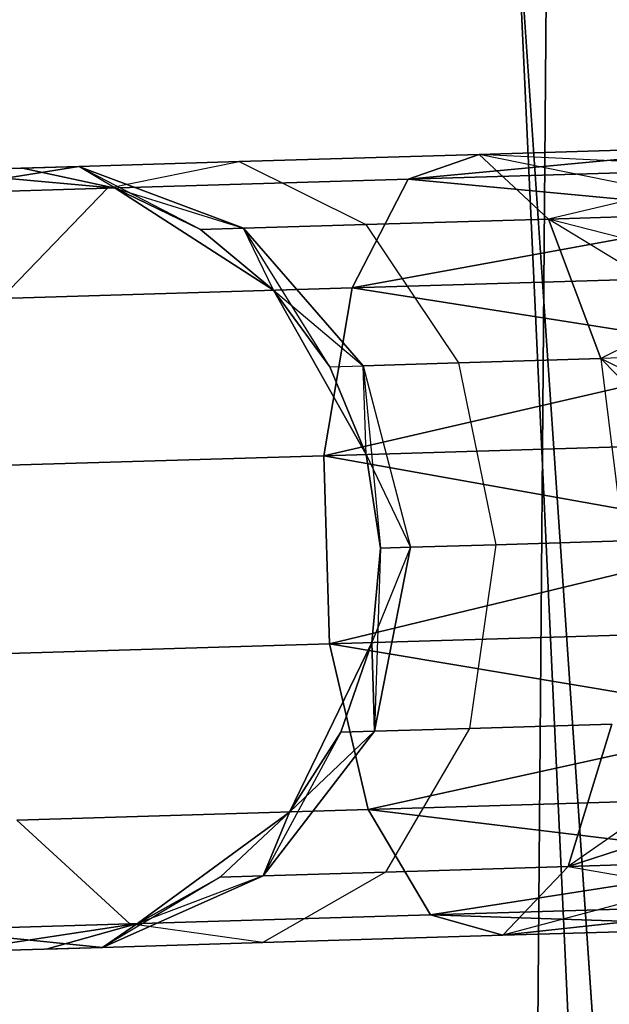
# Model space of a CAD drawing. Extents: x -91 to 91, y -91 to 262.
# Tile 265 of 480: x 60.51 to 62.01, y 0.72 to 3.22. Entities that reach past the tile are written whole.
import ezdxf

# ---------------------------------------------------------------- set-up
doc = ezdxf.new("R2010")
doc.units = 0
doc.header["$LTSCALE"] = 25.4
doc.layers.get('0').update_dxf_attribs({"linetype": 'CONTINUOUS'})

# ---------------------------------------------------------------- blocks, each defined once
blk = doc.blocks.new('ETE0_STL_1')
at = {"color": 0}
for p, q in [((61.9998, 0.152, 159.5), (61.4496, 8.2433, 159.5)), ((61.4496, 8.2433, 169), (61.9998, 0.152, 169)), ((61.4496, 8.2433, 169), (61.9998, 0.152, 169)), ((61.9998, 0.152, 159.5), (61.4496, 8.2433, 159.5)), ((61.6156, 6.8929, 330.5076), (61.9882, -1.2085, 330.5076)), ((61.9882, -1.2085, 321.0076), (61.6156, 6.8929, 321.0076)), ((61.9882, -1.2085, 321.0076), (61.6156, 6.8929, 321.0076)), ((61.6156, 6.8929, 330.5076), (61.9882, -1.2085, 330.5076)), ((61.7824, -4.554, 327.5076), (61.8482, 3.5492, 327.5076)), ((61.8482, 3.5492, 328.5076), (61.7824, -4.554, 328.5076)), ((61.7824, -4.554, 327.5076), (61.8482, 3.5492, 327.5076)), ((61.8482, 3.5492, 328.5076), (61.7824, -4.554, 328.5076)), ((61.496, 2.8125, 319.8322), (62.3949, 2.8974, 319.8871)), ((61.496, 2.8125, 319.8322), (62.3949, 2.8974, 319.8871)), ((62.3949, 2.8974, 170.1281), (61.496, 2.8125, 170.183)), ((62.3949, 2.8974, 170.1281), (61.496, 2.8125, 170.183)), ((61.676, 2.8756, 320.2712), (62.3949, 2.8974, 319.8871)), ((61.676, 2.8756, 320.2712), (62.3949, 2.8974, 320.1281)), ((61.676, 2.8756, 320.2712), (62.3949, 2.8974, 319.8871)), ((61.676, 2.8756, 320.2712), (62.3949, 2.8974, 320.1281)), ((62.3949, 2.8974, 169.8871), (61.676, 2.8756, 169.744)), ((62.3949, 2.8974, 170.1281), (61.676, 2.8756, 169.744)), ((62.3949, 2.8974, 170.1281), (61.676, 2.8756, 169.744)), ((62.3949, 2.8974, 169.8871), (61.676, 2.8756, 169.744)), ((60.6593, 2.8448, 321.2884), (61.0666, 2.8572, 320.6786)), ((60.6593, 2.8448, 321.2884), (61.0666, 2.8572, 320.6786)), ((61.0666, 2.8572, 169.3366), (60.6593, 2.8448, 168.7269)), ((61.0666, 2.8572, 169.3366), (60.6593, 2.8448, 168.7269)), ((60.7325, 2.7893, 320.3427), (61.0666, 2.8572, 320.6786)), ((60.7325, 2.7893, 320.3427), (61.0666, 2.8572, 320.6786)), ((60.7325, 2.7893, 169.6726), (61.0666, 2.8572, 169.3366)), ((60.7325, 2.7893, 169.6726), (61.0666, 2.8572, 169.3366)), ((61.0666, 2.8572, 320.6786), (61.676, 2.8756, 320.2712)), ((61.0666, 2.8572, 320.6786), (61.676, 2.8756, 320.2712)), ((61.676, 2.8756, 169.744), (61.0666, 2.8572, 169.3366)), ((61.676, 2.8756, 169.744), (61.0666, 2.8572, 169.3366)), ((61.0666, 2.8572, 320.6786), (61.388, 2.6971, 320.9951)), ((61.0666, 2.8572, 320.6786), (61.388, 2.6971, 320.9951)), ((61.0666, 2.8572, 169.3366), (61.388, 2.6971, 169.0201)), ((61.0666, 2.8572, 169.3366), (61.388, 2.6971, 169.0201)), ((61.496, 2.8125, 319.8322), (61.676, 2.8756, 320.2712)), ((61.496, 2.8125, 319.8322), (61.676, 2.8756, 320.2712)), ((61.676, 2.8756, 169.744), (61.496, 2.8125, 170.183)), ((61.676, 2.8756, 169.744), (61.496, 2.8125, 170.183)), ((62.4001, 2.7277, 320.5757), (61.676, 2.8756, 320.2712)), ((61.676, 2.8756, 320.2712), (61.8523, 2.7112, 320.6847)), ((62.4001, 2.7277, 320.5757), (61.676, 2.8756, 320.2712)), ((62.3967, 2.8397, 320.3622), (61.676, 2.8756, 320.2712)), ((62.3967, 2.8397, 320.3622), (61.676, 2.8756, 320.2712)), ((61.676, 2.8756, 320.2712), (61.8523, 2.7112, 320.6847)), ((62.3967, 2.8397, 169.653), (61.676, 2.8756, 169.744)), ((62.3967, 2.8397, 169.653), (61.676, 2.8756, 169.744)), ((61.8523, 2.7112, 169.3306), (61.676, 2.8756, 169.744)), ((61.8523, 2.7112, 169.3306), (61.676, 2.8756, 169.744)), ((60.6593, 2.8448, 321.2884), (60.2223, 2.7739, 321.1065)), ((60.6593, 2.8448, 321.2884), (60.2223, 2.7739, 321.1065)), ((60.2223, 2.7739, 168.9087), (60.6593, 2.8448, 168.7269)), ((60.2223, 2.7739, 168.9087), (60.6593, 2.8448, 168.7269)), ((60.2754, 2.8332, 322.0076), (60.6593, 2.8448, 321.2884)), ((60.2754, 2.8332, 322.0076), (60.6593, 2.8448, 321.2884)), ((60.6593, 2.8448, 168.7269), (60.2754, 2.8332, 168.0076)), ((60.6593, 2.8448, 168.7269), (60.2754, 2.8332, 168.0076)), ((60.5163, 2.8405, 322.0076), (60.2754, 2.8332, 327.5076)), ((60.5163, 2.8405, 322.0076), (60.2754, 2.8332, 327.5076)), ((60.2754, 2.8332, 163.5076), (60.5163, 2.8405, 168.0076)), ((60.2754, 2.8332, 163.5076), (60.5163, 2.8405, 168.0076)), ((60.752, 2.7899, 327.5076), (60.2754, 2.8332, 327.5076)), ((60.2754, 2.8332, 163.5076), (60.752, 2.7899, 163.5076)), ((60.752, 2.7899, 327.5076), (60.2754, 2.8332, 327.5076)), ((60.2754, 2.8332, 163.5076), (60.752, 2.7899, 163.5076)), ((60.5163, 2.8405, 322.0076), (60.6593, 2.8448, 321.2884)), ((60.5163, 2.8405, 322.0076), (60.6593, 2.8448, 321.2884)), ((60.6593, 2.8448, 168.7269), (60.5163, 2.8405, 168.0076)), ((60.6593, 2.8448, 168.7269), (60.5163, 2.8405, 168.0076)), ((60.752, 2.7899, 322.0076), (60.5163, 2.8405, 322.0076)), ((60.5163, 2.8405, 322.0076), (60.752, 2.7899, 327.5076)), ((60.5163, 2.8405, 322.0076), (60.752, 2.7899, 327.5076)), ((60.752, 2.7899, 322.0076), (60.5163, 2.8405, 322.0076)), ((60.752, 2.7899, 168.0076), (60.5163, 2.8405, 168.0076)), ((60.5163, 2.8405, 168.0076), (60.752, 2.7899, 163.5076)), ((60.5163, 2.8405, 168.0076), (60.752, 2.7899, 163.5076)), ((60.752, 2.7899, 168.0076), (60.5163, 2.8405, 168.0076)), ((60.752, 2.7899, 322.0076), (60.6593, 2.8448, 321.2884)), ((60.752, 2.7899, 322.0076), (60.6593, 2.8448, 321.2884)), ((61.0777, 2.6877, 321.4596), (60.6593, 2.8448, 321.2884)), ((61.0777, 2.6877, 321.4596), (60.6593, 2.8448, 321.2884)), ((60.9688, 2.6844, 168.0076), (60.6593, 2.8448, 168.7269)), ((60.6593, 2.8448, 168.7269), (61.0777, 2.6877, 168.5556)), ((60.9688, 2.6844, 168.0076), (60.6593, 2.8448, 168.7269)), ((60.752, 2.7899, 168.0076), (60.6593, 2.8448, 168.7269)), ((60.752, 2.7899, 168.0076), (60.6593, 2.8448, 168.7269)), ((60.6593, 2.8448, 168.7269), (61.0777, 2.6877, 168.5556)), ((61.496, 2.8125, 319.8322), (62.3967, 2.8397, 319.653)), ((61.496, 2.8125, 319.8322), (62.3967, 2.8397, 319.653)), ((62.3967, 2.8397, 170.3622), (61.496, 2.8125, 170.183)), ((62.3967, 2.8397, 170.3622), (61.496, 2.8125, 170.183)), ((62.3967, 2.8397, 169.653), (61.8523, 2.7112, 169.3306)), ((62.3967, 2.8397, 169.653), (61.8523, 2.7112, 169.3306)), ((60.7325, 2.7893, 320.3427), (61.496, 2.8125, 319.8322)), ((60.7325, 2.7893, 320.3427), (61.496, 2.8125, 319.8322)), ((61.496, 2.8125, 170.183), (60.7325, 2.7893, 169.6726)), ((61.496, 2.8125, 170.183), (60.7325, 2.7893, 169.6726)), ((61.3536, 2.5361, 319.4683), (61.496, 2.8125, 319.8322)), ((61.3536, 2.5361, 319.4683), (61.496, 2.8125, 319.8322)), ((61.496, 2.8125, 170.183), (61.3536, 2.5361, 170.5469)), ((61.496, 2.8125, 170.183), (61.3536, 2.5361, 170.5469)), ((61.496, 2.8125, 319.8322), (62.4001, 2.7277, 319.4395)), ((61.496, 2.8125, 319.8322), (62.4001, 2.7277, 319.4395)), ((62.4001, 2.7277, 170.5757), (61.496, 2.8125, 170.183)), ((62.4001, 2.7277, 170.5757), (61.496, 2.8125, 170.183)), ((60.2223, 2.7739, 321.1065), (60.7325, 2.7893, 320.3427)), ((60.2223, 2.7739, 321.1065), (60.7325, 2.7893, 320.3427)), ((60.7325, 2.7893, 169.6726), (60.2223, 2.7739, 168.9087)), ((60.7325, 2.7893, 169.6726), (60.2223, 2.7739, 168.9087)), ((60.4623, 2.5091, 320.0641), (60.7325, 2.7893, 320.3427)), ((60.4623, 2.5091, 320.0641), (60.7325, 2.7893, 320.3427)), ((60.4623, 2.5091, 169.9511), (60.7325, 2.7893, 169.6726)), ((60.4623, 2.5091, 169.9511), (60.7325, 2.7893, 169.6726)), ((61.154, 2.5301, 327.5076), (60.752, 2.7899, 327.5076)), ((60.752, 2.7899, 163.5076), (61.154, 2.5301, 163.5076)), ((60.9688, 2.6844, 322.0076), (60.752, 2.7899, 327.5076)), ((61.154, 2.5301, 327.5076), (60.752, 2.7899, 327.5076)), ((60.9688, 2.6844, 322.0076), (60.752, 2.7899, 322.0076)), ((60.752, 2.7899, 322.0076), (60.752, 2.7899, 327.5076)), ((60.9688, 2.6844, 322.0076), (60.752, 2.7899, 327.5076)), ((60.752, 2.7899, 322.0076), (60.752, 2.7899, 327.5076)), ((60.752, 2.7899, 322.0076), (61.0777, 2.6877, 321.4596)), ((60.9688, 2.6844, 322.0076), (60.752, 2.7899, 322.0076)), ((60.752, 2.7899, 322.0076), (61.0777, 2.6877, 321.4596)), ((60.9688, 2.6844, 168.0076), (60.752, 2.7899, 168.0076)), ((60.752, 2.7899, 163.5076), (60.9688, 2.6844, 168.0076)), ((60.752, 2.7899, 163.5076), (61.154, 2.5301, 163.5076)), ((60.752, 2.7899, 168.0076), (60.752, 2.7899, 163.5076)), ((60.752, 2.7899, 168.0076), (60.752, 2.7899, 163.5076)), ((60.9688, 2.6844, 168.0076), (60.752, 2.7899, 168.0076)), ((60.752, 2.7899, 163.5076), (60.9688, 2.6844, 168.0076)), ((61.3536, 2.5361, 319.4683), (62.4001, 2.7277, 319.4395)), ((61.3536, 2.5361, 319.4683), (62.4001, 2.7277, 319.4395)), ((62.4001, 2.7277, 170.5757), (61.3536, 2.5361, 170.5469)), ((62.4001, 2.7277, 170.5757), (61.3536, 2.5361, 170.5469)), ((61.8523, 2.7112, 320.6847), (62.4001, 2.7277, 320.5757)), ((61.8523, 2.7112, 320.6847), (62.4001, 2.7277, 320.5757)), ((62.4001, 2.7277, 169.4395), (61.8523, 2.7112, 169.3306)), ((62.4001, 2.7277, 169.4395), (61.8523, 2.7112, 169.3306)), ((61.388, 2.6971, 320.9951), (61.8523, 2.7112, 320.6847)), ((61.388, 2.6971, 320.9951), (61.8523, 2.7112, 320.6847)), ((61.8523, 2.7112, 169.3306), (61.388, 2.6971, 169.0201)), ((61.8523, 2.7112, 169.3306), (61.388, 2.6971, 169.0201)), ((61.9846, 2.3567, 320.9779), (61.8523, 2.7112, 320.6847)), ((62.4109, 2.3696, 320.8931), (61.8523, 2.7112, 320.6847)), ((61.9846, 2.3567, 320.9779), (61.8523, 2.7112, 320.6847)), ((62.4109, 2.3696, 320.8931), (61.8523, 2.7112, 320.6847)), ((62.4049, 2.568, 320.7561), (61.8523, 2.7112, 320.6847)), ((62.4049, 2.568, 320.7561), (61.8523, 2.7112, 320.6847)), ((61.8523, 2.7112, 169.3306), (61.9846, 2.3567, 169.0373)), ((62.4049, 2.568, 169.2591), (61.8523, 2.7112, 169.3306)), ((62.4049, 2.568, 169.2591), (61.8523, 2.7112, 169.3306)), ((61.8523, 2.7112, 169.3306), (61.9846, 2.3567, 169.0373)), ((60.9688, 2.6844, 322.0076), (61.0777, 2.6877, 321.4596)), ((60.9688, 2.6844, 322.0076), (61.0777, 2.6877, 321.4596)), ((61.0777, 2.6877, 168.5556), (60.9688, 2.6844, 168.0076)), ((61.0777, 2.6877, 168.5556), (60.9688, 2.6844, 168.0076)), ((61.154, 2.5301, 322.0076), (60.9688, 2.6844, 322.0076)), ((60.9688, 2.6844, 322.0076), (61.154, 2.5301, 327.5076)), ((60.9688, 2.6844, 322.0076), (61.154, 2.5301, 327.5076)), ((61.154, 2.5301, 322.0076), (60.9688, 2.6844, 322.0076)), ((61.154, 2.5301, 168.0076), (60.9688, 2.6844, 168.0076)), ((60.9688, 2.6844, 168.0076), (61.154, 2.5301, 163.5076)), ((60.9688, 2.6844, 168.0076), (61.154, 2.5301, 163.5076)), ((61.154, 2.5301, 168.0076), (60.9688, 2.6844, 168.0076)), ((61.0777, 2.6877, 321.4596), (61.388, 2.6971, 320.9951)), ((61.0777, 2.6877, 321.4596), (61.388, 2.6971, 320.9951)), ((61.388, 2.6971, 169.0201), (61.0777, 2.6877, 168.5556)), ((61.388, 2.6971, 169.0201), (61.0777, 2.6877, 168.5556)), ((61.0777, 2.6877, 321.4596), (61.3817, 2.3385, 321.5811)), ((61.154, 2.5301, 322.0076), (61.0777, 2.6877, 321.4596)), ((61.154, 2.5301, 322.0076), (61.0777, 2.6877, 321.4596)), ((61.0777, 2.6877, 321.4596), (61.3817, 2.3385, 321.5811)), ((61.3817, 2.3385, 168.4341), (61.0777, 2.6877, 168.5556)), ((61.2969, 2.3359, 168.0076), (61.0777, 2.6877, 168.5556)), ((61.3817, 2.3385, 168.4341), (61.0777, 2.6877, 168.5556)), ((61.2969, 2.3359, 168.0076), (61.0777, 2.6877, 168.5556)), ((61.154, 2.5301, 168.0076), (61.0777, 2.6877, 168.5556)), ((61.154, 2.5301, 168.0076), (61.0777, 2.6877, 168.5556)), ((61.388, 2.6971, 320.9951), (61.6232, 2.3458, 321.2195)), ((61.388, 2.6971, 320.9951), (61.6232, 2.3458, 321.2195)), ((61.388, 2.6971, 169.0201), (61.6232, 2.3458, 168.7957)), ((61.388, 2.6971, 169.0201), (61.6232, 2.3458, 168.7957)), ((61.3536, 2.5361, 319.4683), (62.4049, 2.568, 319.2591)), ((61.3536, 2.5361, 319.4683), (62.4049, 2.568, 319.2591)), ((62.4049, 2.568, 170.7561), (61.3536, 2.5361, 170.5469)), ((62.4049, 2.568, 170.7561), (61.3536, 2.5361, 170.5469)), ((62.4049, 2.568, 169.2591), (61.9846, 2.3567, 169.0373)), ((62.4049, 2.568, 169.2591), (61.9846, 2.3567, 169.0373)), ((60.4623, 2.5091, 320.0641), (61.3536, 2.5361, 319.4683)), ((60.4623, 2.5091, 320.0641), (61.3536, 2.5361, 319.4683)), ((61.3536, 2.5361, 170.5469), (60.4623, 2.5091, 169.9511)), ((61.3536, 2.5361, 170.5469), (60.4623, 2.5091, 169.9511)), ((61.3891, 2.1132, 327.5076), (61.154, 2.5301, 327.5076)), ((61.154, 2.5301, 163.5076), (61.3891, 2.1132, 163.5076)), ((61.2969, 2.3359, 322.0076), (61.154, 2.5301, 327.5076)), ((61.3891, 2.1132, 327.5076), (61.154, 2.5301, 327.5076)), ((61.2969, 2.3359, 322.0076), (61.154, 2.5301, 322.0076)), ((61.154, 2.5301, 322.0076), (61.154, 2.5301, 327.5076)), ((61.2969, 2.3359, 322.0076), (61.154, 2.5301, 327.5076)), ((61.154, 2.5301, 322.0076), (61.154, 2.5301, 327.5076)), ((61.154, 2.5301, 322.0076), (61.3817, 2.3385, 321.5811)), ((61.154, 2.5301, 322.0076), (61.3817, 2.3385, 321.5811)), ((61.2969, 2.3359, 322.0076), (61.154, 2.5301, 322.0076)), ((61.2969, 2.3359, 168.0076), (61.154, 2.5301, 168.0076)), ((61.154, 2.5301, 163.5076), (61.2969, 2.3359, 168.0076)), ((61.154, 2.5301, 163.5076), (61.3891, 2.1132, 163.5076)), ((61.154, 2.5301, 168.0076), (61.154, 2.5301, 163.5076)), ((61.154, 2.5301, 168.0076), (61.154, 2.5301, 163.5076)), ((61.2969, 2.3359, 168.0076), (61.154, 2.5301, 168.0076)), ((61.154, 2.5301, 163.5076), (61.2969, 2.3359, 168.0076)), ((61.2813, 2.1099, 319.2628), (61.3536, 2.5361, 319.4683)), ((61.2813, 2.1099, 319.2628), (61.3536, 2.5361, 319.4683)), ((61.3536, 2.5361, 170.5469), (61.2813, 2.1099, 170.7524)), ((61.3536, 2.5361, 170.5469), (61.2813, 2.1099, 170.7524)), ((61.3536, 2.5361, 319.4683), (62.4109, 2.3696, 319.1222)), ((61.3536, 2.5361, 319.4683), (62.4109, 2.3696, 319.1222)), ((62.4109, 2.3696, 170.8931), (61.3536, 2.5361, 170.5469)), ((62.4109, 2.3696, 170.8931), (61.3536, 2.5361, 170.5469)), ((61.2813, 2.1099, 319.2628), (62.4109, 2.3696, 319.1222)), ((61.2813, 2.1099, 319.2628), (62.4109, 2.3696, 319.1222)), ((62.4109, 2.3696, 170.8931), (61.2813, 2.1099, 170.7524)), ((62.4109, 2.3696, 170.8931), (61.2813, 2.1099, 170.7524)), ((61.6232, 2.3458, 321.2195), (61.9846, 2.3567, 320.9779)), ((61.6232, 2.3458, 321.2195), (61.9846, 2.3567, 320.9779)), ((61.9846, 2.3567, 169.0373), (61.6232, 2.3458, 168.7957)), ((61.9846, 2.3567, 169.0373), (61.6232, 2.3458, 168.7957)), ((62.4109, 2.3696, 320.8931), (61.9846, 2.3567, 320.9779)), ((62.4109, 2.3696, 320.8931), (61.9846, 2.3567, 320.9779)), ((62.4109, 2.3696, 169.1222), (61.9846, 2.3567, 169.0373)), ((62.4109, 2.3696, 169.1222), (61.9846, 2.3567, 169.0373)), ((62.4177, 2.1443, 320.9785), (61.9846, 2.3567, 320.9779)), ((61.9846, 2.3567, 320.9779), (62.425, 1.9051, 321.0076)), ((62.4177, 2.1443, 320.9785), (61.9846, 2.3567, 320.9779)), ((61.9846, 2.3567, 320.9779), (62.425, 1.9051, 321.0076)), ((61.9846, 2.3567, 320.9779), (62.0425, 1.8936, 321.0837)), ((61.9846, 2.3567, 320.9779), (62.0425, 1.8936, 321.0837)), ((62.4177, 2.1443, 169.0367), (61.9846, 2.3567, 169.0373)), ((61.9846, 2.3567, 169.0373), (62.0425, 1.8936, 168.9315)), ((61.9846, 2.3567, 169.0373), (62.0425, 1.8936, 168.9315)), ((62.4177, 2.1443, 169.0367), (61.9846, 2.3567, 169.0373)), ((61.2969, 2.3359, 322.0076), (61.3817, 2.3385, 321.5811)), ((61.2969, 2.3359, 322.0076), (61.3817, 2.3385, 321.5811)), ((61.2969, 2.3359, 168.0076), (61.3817, 2.3385, 168.4341)), ((61.2969, 2.3359, 168.0076), (61.3817, 2.3385, 168.4341)), ((61.3891, 2.1132, 322.0076), (61.2969, 2.3359, 322.0076)), ((61.2969, 2.3359, 322.0076), (61.3891, 2.1132, 327.5076)), ((61.2969, 2.3359, 322.0076), (61.3891, 2.1132, 327.5076)), ((61.3891, 2.1132, 322.0076), (61.2969, 2.3359, 322.0076)), ((61.3891, 2.1132, 168.0076), (61.2969, 2.3359, 168.0076)), ((61.2969, 2.3359, 168.0076), (61.3891, 2.1132, 163.5076)), ((61.2969, 2.3359, 168.0076), (61.3891, 2.1132, 163.5076)), ((61.3891, 2.1132, 168.0076), (61.2969, 2.3359, 168.0076)), ((61.3817, 2.3385, 321.5811), (61.6232, 2.3458, 321.2195)), ((61.3817, 2.3385, 321.5811), (61.6232, 2.3458, 321.2195)), ((61.6232, 2.3458, 168.7957), (61.3817, 2.3385, 168.4341)), ((61.6232, 2.3458, 168.7957), (61.3817, 2.3385, 168.4341)), ((61.3891, 2.1132, 322.0076), (61.3817, 2.3385, 321.5811)), ((61.3817, 2.3385, 321.5811), (61.5015, 1.8772, 321.6249)), ((61.3817, 2.3385, 321.5811), (61.5015, 1.8772, 321.6249)), ((61.3891, 2.1132, 322.0076), (61.3817, 2.3385, 321.5811)), ((61.3891, 2.1132, 168.0076), (61.3817, 2.3385, 168.4341)), ((61.3817, 2.3385, 168.4341), (61.4254, 1.8749, 168.0076)), ((61.3891, 2.1132, 168.0076), (61.3817, 2.3385, 168.4341)), ((61.3817, 2.3385, 168.4341), (61.4254, 1.8749, 168.0076)), ((61.3817, 2.3385, 168.4341), (61.5015, 1.8772, 168.3903)), ((61.3817, 2.3385, 168.4341), (61.5015, 1.8772, 168.3903)), ((61.6232, 2.3458, 321.2195), (61.7182, 1.8837, 321.3005)), ((61.6232, 2.3458, 321.2195), (61.7182, 1.8837, 321.3005)), ((61.6232, 2.3458, 168.7957), (61.7182, 1.8837, 168.7147)), ((61.6232, 2.3458, 168.7957), (61.7182, 1.8837, 168.7147)), ((61.2813, 2.1099, 319.2628), (62.4177, 2.1443, 319.0367)), ((61.2813, 2.1099, 319.2628), (62.4177, 2.1443, 319.0367)), ((62.4177, 2.1443, 170.9785), (61.2813, 2.1099, 170.7524)), ((62.4177, 2.1443, 170.9785), (61.2813, 2.1099, 170.7524)), ((60.3179, 2.0808, 319.9068), (61.2813, 2.1099, 319.2628)), ((60.3179, 2.0808, 319.9068), (61.2813, 2.1099, 319.2628)), ((61.2813, 2.1099, 170.7524), (60.3179, 2.0808, 170.1084)), ((61.2813, 2.1099, 170.7524), (60.3179, 2.0808, 170.1084)), ((61.2958, 1.6315, 319.2628), (61.2813, 2.1099, 319.2628)), ((61.2813, 2.1099, 319.2628), (62.425, 1.9051, 319.0076)), ((61.2813, 2.1099, 319.2628), (62.425, 1.9051, 319.0076)), ((61.2958, 1.6315, 319.2628), (61.2813, 2.1099, 319.2628)), ((62.425, 1.9051, 171.0076), (61.2813, 2.1099, 170.7524)), ((61.2813, 2.1099, 170.7524), (61.2958, 1.6315, 170.7524)), ((62.425, 1.9051, 171.0076), (61.2813, 2.1099, 170.7524)), ((61.2813, 2.1099, 170.7524), (61.2958, 1.6315, 170.7524)), ((61.4254, 1.8749, 327.5076), (61.3891, 2.1132, 327.5076)), ((61.3891, 2.1132, 163.5076), (61.4254, 1.8749, 163.5076)), ((61.4254, 1.8749, 322.0076), (61.3891, 2.1132, 322.0076)), ((61.3891, 2.1132, 322.0076), (61.3891, 2.1132, 327.5076)), ((61.4254, 1.8749, 327.5076), (61.3891, 2.1132, 327.5076)), ((61.3891, 2.1132, 322.0076), (61.3891, 2.1132, 327.5076)), ((61.3891, 2.1132, 322.0076), (61.5015, 1.8772, 321.6249)), ((61.3891, 2.1132, 322.0076), (61.5015, 1.8772, 321.6249)), ((61.4254, 1.8749, 322.0076), (61.3891, 2.1132, 322.0076)), ((61.4254, 1.8749, 168.0076), (61.3891, 2.1132, 168.0076)), ((61.3891, 2.1132, 168.0076), (61.3891, 2.1132, 163.5076)), ((61.3891, 2.1132, 168.0076), (61.3891, 2.1132, 163.5076)), ((61.4254, 1.8749, 168.0076), (61.3891, 2.1132, 168.0076)), ((61.3891, 2.1132, 163.5076), (61.4254, 1.8749, 163.5076)), ((61.2958, 1.6315, 319.2628), (62.425, 1.9051, 319.0076)), ((61.2958, 1.6315, 319.2628), (62.425, 1.9051, 319.0076)), ((62.425, 1.9051, 171.0076), (61.2958, 1.6315, 170.7524)), ((62.425, 1.9051, 171.0076), (61.2958, 1.6315, 170.7524)), ((61.5015, 1.8772, 168.3903), (61.4036, 1.6348, 168.0076)), ((61.5015, 1.8772, 168.3903), (61.4036, 1.6348, 168.0076)), ((61.4098, 1.4095, 321.5811), (61.5015, 1.8772, 321.6249)), ((61.4098, 1.4095, 321.5811), (61.5015, 1.8772, 321.6249)), ((61.5015, 1.8772, 168.3903), (61.4098, 1.4095, 168.4341)), ((61.5015, 1.8772, 168.3903), (61.4098, 1.4095, 168.4341)), ((61.5015, 1.8772, 321.6249), (61.4254, 1.8749, 322.0076)), ((61.5015, 1.8772, 321.6249), (61.4254, 1.8749, 322.0076)), ((61.4254, 1.8749, 168.0076), (61.5015, 1.8772, 168.3903)), ((61.4254, 1.8749, 168.0076), (61.5015, 1.8772, 168.3903)), ((61.7182, 1.8837, 321.3005), (61.5015, 1.8772, 321.6249)), ((61.7182, 1.8837, 321.3005), (61.5015, 1.8772, 321.6249)), ((61.5015, 1.8772, 168.3903), (61.7182, 1.8837, 168.7147)), ((61.5015, 1.8772, 168.3903), (61.7182, 1.8837, 168.7147)), ((61.7182, 1.8837, 321.3005), (61.6513, 1.4168, 321.2195)), ((61.7182, 1.8837, 321.3005), (61.6513, 1.4168, 321.2195)), ((61.7182, 1.8837, 168.7147), (61.6513, 1.4168, 168.7957)), ((61.7182, 1.8837, 168.7147), (61.6513, 1.4168, 168.7957)), ((62.0425, 1.8936, 321.0837), (61.7182, 1.8837, 321.3005)), ((62.0425, 1.8936, 321.0837), (61.7182, 1.8837, 321.3005)), ((61.7182, 1.8837, 168.7147), (62.0425, 1.8936, 168.9315)), ((61.7182, 1.8837, 168.7147), (62.0425, 1.8936, 168.9315)), ((61.4036, 1.6348, 327.5076), (61.4254, 1.8749, 327.5076)), ((61.4254, 1.8749, 163.5076), (61.4036, 1.6348, 163.5076)), ((61.4036, 1.6348, 322.0076), (61.4254, 1.8749, 322.0076)), ((61.4036, 1.6348, 327.5076), (61.4254, 1.8749, 327.5076)), ((61.4036, 1.6348, 322.0076), (61.4254, 1.8749, 322.0076)), ((61.4036, 1.6348, 168.0076), (61.4254, 1.8749, 168.0076)), ((61.4036, 1.6348, 168.0076), (61.4254, 1.8749, 168.0076)), ((61.4254, 1.8749, 163.5076), (61.4036, 1.6348, 163.5076)), ((61.4254, 1.8749, 322.0076), (61.4098, 1.4095, 321.5811)), ((61.4254, 1.8749, 322.0076), (61.4098, 1.4095, 321.5811)), ((61.4254, 1.8749, 322.0076), (61.4254, 1.8749, 327.5076)), ((61.4254, 1.8749, 322.0076), (61.4254, 1.8749, 327.5076)), ((61.4254, 1.8749, 168.0076), (61.4254, 1.8749, 163.5076)), ((61.4254, 1.8749, 168.0076), (61.4254, 1.8749, 163.5076)), ((61.2958, 1.6315, 319.2628), (62.4322, 1.6659, 319.0367)), ((61.2958, 1.6315, 319.2628), (62.4322, 1.6659, 319.0367)), ((62.4322, 1.6659, 170.9785), (61.2958, 1.6315, 170.7524)), ((62.4322, 1.6659, 170.9785), (61.2958, 1.6315, 170.7524)), ((60.3324, 1.6024, 319.9068), (61.2958, 1.6315, 319.2628)), ((60.3324, 1.6024, 319.9068), (61.2958, 1.6315, 319.2628)), ((61.2958, 1.6315, 170.7524), (60.3324, 1.6024, 170.1084)), ((61.2958, 1.6315, 170.7524), (60.3324, 1.6024, 170.1084)), ((61.1941, 1.2044, 327.5076), (61.4036, 1.6348, 327.5076)), ((61.4036, 1.6348, 163.5076), (61.1941, 1.2044, 163.5076)), ((61.1941, 1.2044, 327.5076), (61.4036, 1.6348, 327.5076)), ((61.4036, 1.6348, 163.5076), (61.1941, 1.2044, 163.5076)), ((61.3937, 1.2105, 319.4683), (61.2958, 1.6315, 319.2628)), ((61.2958, 1.6315, 319.2628), (62.439, 1.4406, 319.1222)), ((61.2958, 1.6315, 319.2628), (62.439, 1.4406, 319.1222)), ((61.3937, 1.2105, 319.4683), (61.2958, 1.6315, 319.2628)), ((62.439, 1.4406, 170.8931), (61.2958, 1.6315, 170.7524)), ((61.2958, 1.6315, 170.7524), (61.3937, 1.2105, 170.5469)), ((62.439, 1.4406, 170.8931), (61.2958, 1.6315, 170.7524)), ((61.2958, 1.6315, 170.7524), (61.3937, 1.2105, 170.5469)), ((61.325, 1.4069, 322.0076), (61.4036, 1.6348, 327.5076)), ((61.325, 1.4069, 322.0076), (61.4036, 1.6348, 327.5076)), ((61.325, 1.4069, 322.0076), (61.4036, 1.6348, 322.0076)), ((61.325, 1.4069, 322.0076), (61.4036, 1.6348, 322.0076)), ((61.325, 1.4069, 168.0076), (61.4036, 1.6348, 168.0076)), ((61.4036, 1.6348, 163.5076), (61.325, 1.4069, 168.0076)), ((61.325, 1.4069, 168.0076), (61.4036, 1.6348, 168.0076)), ((61.4036, 1.6348, 163.5076), (61.325, 1.4069, 168.0076)), ((61.4036, 1.6348, 322.0076), (61.4036, 1.6348, 327.5076)), ((61.4036, 1.6348, 322.0076), (61.4036, 1.6348, 327.5076)), ((61.4036, 1.6348, 322.0076), (61.4098, 1.4095, 321.5811)), ((61.4036, 1.6348, 322.0076), (61.4098, 1.4095, 321.5811)), ((61.4098, 1.4095, 168.4341), (61.4036, 1.6348, 168.0076)), ((61.4098, 1.4095, 168.4341), (61.4036, 1.6348, 168.0076)), ((61.4036, 1.6348, 168.0076), (61.4036, 1.6348, 163.5076)), ((61.4036, 1.6348, 168.0076), (61.4036, 1.6348, 163.5076)), ((61.3937, 1.2105, 319.4683), (62.439, 1.4406, 319.1222)), ((61.3937, 1.2105, 319.4683), (62.439, 1.4406, 319.1222)), ((62.439, 1.4406, 170.8931), (61.3937, 1.2105, 170.5469)), ((62.439, 1.4406, 170.8931), (61.3937, 1.2105, 170.5469)), ((61.6513, 1.4168, 321.2195), (62.0127, 1.4277, 320.9779)), ((61.6513, 1.4168, 321.2195), (62.0127, 1.4277, 320.9779)), ((62.0127, 1.4277, 169.0373), (61.6513, 1.4168, 168.7957)), ((62.0127, 1.4277, 169.0373), (61.6513, 1.4168, 168.7957)), ((62.439, 1.4406, 169.1222), (61.9021, 1.0659, 169.3306)), ((62.439, 1.4406, 169.1222), (61.9021, 1.0659, 169.3306)), ((62.0127, 1.4277, 320.9779), (61.9021, 1.0659, 320.6847)), ((62.0127, 1.4277, 320.9779), (61.9021, 1.0659, 320.6847)), ((61.9021, 1.0659, 169.3306), (62.0127, 1.4277, 169.0373)), ((61.9021, 1.0659, 169.3306), (62.0127, 1.4277, 169.0373)), ((61.1275, 1.0425, 321.4596), (61.4098, 1.4095, 321.5811)), ((61.1275, 1.0425, 321.4596), (61.4098, 1.4095, 321.5811)), ((61.4098, 1.4095, 168.4341), (61.1275, 1.0425, 168.5556)), ((61.4098, 1.4095, 168.4341), (61.1275, 1.0425, 168.5556)), ((61.325, 1.4069, 322.0076), (61.1275, 1.0425, 321.4596)), ((61.325, 1.4069, 322.0076), (61.1275, 1.0425, 321.4596)), ((61.4098, 1.4095, 168.4341), (61.1941, 1.2044, 168.0076)), ((61.4098, 1.4095, 168.4341), (61.1941, 1.2044, 168.0076)), ((61.1941, 1.2044, 322.0076), (61.325, 1.4069, 322.0076)), ((61.325, 1.4069, 322.0076), (61.1941, 1.2044, 327.5076)), ((61.325, 1.4069, 322.0076), (61.1941, 1.2044, 327.5076)), ((61.1941, 1.2044, 322.0076), (61.325, 1.4069, 322.0076)), ((61.1941, 1.2044, 168.0076), (61.325, 1.4069, 168.0076)), ((61.325, 1.4069, 168.0076), (61.1941, 1.2044, 163.5076)), ((61.325, 1.4069, 168.0076), (61.1941, 1.2044, 163.5076)), ((61.1941, 1.2044, 168.0076), (61.325, 1.4069, 168.0076)), ((61.325, 1.4069, 322.0076), (61.4098, 1.4095, 321.5811)), ((61.325, 1.4069, 322.0076), (61.4098, 1.4095, 321.5811)), ((61.4098, 1.4095, 168.4341), (61.325, 1.4069, 168.0076)), ((61.4098, 1.4095, 168.4341), (61.325, 1.4069, 168.0076)), ((61.4098, 1.4095, 321.5811), (61.6513, 1.4168, 321.2195)), ((61.4098, 1.4095, 321.5811), (61.6513, 1.4168, 321.2195)), ((61.6513, 1.4168, 168.7957), (61.4098, 1.4095, 168.4341)), ((61.6513, 1.4168, 168.7957), (61.4098, 1.4095, 168.4341)), ((61.6513, 1.4168, 321.2195), (61.4378, 1.0519, 320.9951)), ((61.6513, 1.4168, 321.2195), (61.4378, 1.0519, 320.9951)), ((61.6513, 1.4168, 168.7957), (61.4378, 1.0519, 169.0201)), ((61.6513, 1.4168, 168.7957), (61.4378, 1.0519, 169.0201)), ((61.3937, 1.2105, 319.4683), (62.445, 1.2423, 319.2591)), ((61.3937, 1.2105, 319.4683), (62.445, 1.2423, 319.2591)), ((62.445, 1.2423, 170.7561), (61.3937, 1.2105, 170.5469)), ((62.445, 1.2423, 170.7561), (61.3937, 1.2105, 170.5469)), ((61.9021, 1.0659, 320.6847), (62.445, 1.2423, 320.7561)), ((61.9021, 1.0659, 320.6847), (62.445, 1.2423, 320.7561)), ((62.445, 1.2423, 169.2591), (61.9021, 1.0659, 169.3306)), ((62.445, 1.2423, 169.2591), (61.9021, 1.0659, 169.3306)), ((60.5024, 1.1835, 320.0641), (61.3937, 1.2105, 319.4683)), ((60.5024, 1.1835, 320.0641), (61.3937, 1.2105, 319.4683)), ((61.3937, 1.2105, 170.5469), (60.5024, 1.1835, 169.9511)), ((61.3937, 1.2105, 170.5469), (60.5024, 1.1835, 169.9511)), ((60.8086, 0.9208, 327.5076), (61.1941, 1.2044, 327.5076)), ((61.1941, 1.2044, 163.5076), (60.8086, 0.9208, 163.5076)), ((60.8086, 0.9208, 327.5076), (61.1941, 1.2044, 327.5076)), ((61.1941, 1.2044, 163.5076), (60.8086, 0.9208, 163.5076)), ((61.0186, 1.0392, 322.0076), (61.1941, 1.2044, 327.5076)), ((61.0186, 1.0392, 322.0076), (61.1941, 1.2044, 322.0076)), ((61.0186, 1.0392, 322.0076), (61.1941, 1.2044, 327.5076)), ((61.0186, 1.0392, 322.0076), (61.1941, 1.2044, 322.0076)), ((61.0186, 1.0392, 168.0076), (61.1941, 1.2044, 168.0076)), ((61.1941, 1.2044, 163.5076), (61.0186, 1.0392, 168.0076)), ((61.0186, 1.0392, 168.0076), (61.1941, 1.2044, 168.0076)), ((61.1941, 1.2044, 163.5076), (61.0186, 1.0392, 168.0076)), ((61.1941, 1.2044, 322.0076), (61.1275, 1.0425, 321.4596)), ((61.1941, 1.2044, 322.0076), (61.1275, 1.0425, 321.4596)), ((61.1275, 1.0425, 168.5556), (61.1941, 1.2044, 168.0076)), ((61.1275, 1.0425, 168.5556), (61.1941, 1.2044, 168.0076)), ((61.1941, 1.2044, 322.0076), (61.1941, 1.2044, 327.5076)), ((61.1941, 1.2044, 322.0076), (61.1941, 1.2044, 327.5076)), ((61.1941, 1.2044, 168.0076), (61.1941, 1.2044, 163.5076)), ((61.1941, 1.2044, 168.0076), (61.1941, 1.2044, 163.5076)), ((61.5526, 0.9433, 319.8322), (61.3937, 1.2105, 319.4683)), ((61.3937, 1.2105, 319.4683), (62.4499, 1.0825, 319.4395)), ((61.3937, 1.2105, 319.4683), (62.4499, 1.0825, 319.4395)), ((61.5526, 0.9433, 319.8322), (61.3937, 1.2105, 319.4683)), ((62.4499, 1.0825, 170.5757), (61.3937, 1.2105, 170.5469)), ((61.3937, 1.2105, 170.5469), (61.5526, 0.9433, 170.183)), ((62.4499, 1.0825, 170.5757), (61.3937, 1.2105, 170.5469)), ((61.3937, 1.2105, 170.5469), (61.5526, 0.9433, 170.183)), ((60.7891, 0.9202, 320.3427), (60.5024, 1.1835, 320.0641)), ((60.7891, 0.9202, 320.3427), (60.5024, 1.1835, 320.0641)), ((60.7891, 0.9202, 169.6726), (60.5024, 1.1835, 169.9511)), ((60.7891, 0.9202, 169.6726), (60.5024, 1.1835, 169.9511)), ((61.5526, 0.9433, 319.8322), (62.4499, 1.0825, 319.4395)), ((61.5526, 0.9433, 319.8322), (62.4499, 1.0825, 319.4395)), ((62.4499, 1.0825, 170.5757), (61.5526, 0.9433, 170.183)), ((62.4499, 1.0825, 170.5757), (61.5526, 0.9433, 170.183)), ((62.4499, 1.0825, 169.4395), (61.7361, 0.8911, 169.744)), ((62.4499, 1.0825, 169.4395), (61.7361, 0.8911, 169.744)), ((61.9021, 1.0659, 320.6847), (62.4499, 1.0825, 320.5757)), ((61.9021, 1.0659, 320.6847), (62.4499, 1.0825, 320.5757)), ((62.4499, 1.0825, 169.4395), (61.9021, 1.0659, 169.3306)), ((62.4499, 1.0825, 169.4395), (61.9021, 1.0659, 169.3306)), ((61.4378, 1.0519, 320.9951), (61.1266, 0.8727, 320.6786)), ((61.4378, 1.0519, 320.9951), (61.1266, 0.8727, 320.6786)), ((61.4378, 1.0519, 169.0201), (61.1266, 0.8727, 169.3366)), ((61.4378, 1.0519, 169.0201), (61.1266, 0.8727, 169.3366)), ((61.1275, 1.0425, 321.4596), (61.4378, 1.0519, 320.9951)), ((61.1275, 1.0425, 321.4596), (61.4378, 1.0519, 320.9951)), ((61.4378, 1.0519, 169.0201), (61.1275, 1.0425, 168.5556)), ((61.4378, 1.0519, 169.0201), (61.1275, 1.0425, 168.5556)), ((61.4378, 1.0519, 320.9951), (61.9021, 1.0659, 320.6847)), ((61.4378, 1.0519, 320.9951), (61.9021, 1.0659, 320.6847)), ((61.9021, 1.0659, 169.3306), (61.4378, 1.0519, 169.0201)), ((61.9021, 1.0659, 169.3306), (61.4378, 1.0519, 169.0201)), ((61.9021, 1.0659, 320.6847), (61.7361, 0.8911, 320.2712)), ((61.9021, 1.0659, 320.6847), (61.7361, 0.8911, 320.2712)), ((61.7361, 0.8911, 169.744), (61.9021, 1.0659, 169.3306)), ((61.7361, 0.8911, 169.744), (61.9021, 1.0659, 169.3306)), ((61.9021, 1.0659, 320.6847), (62.4533, 0.9705, 320.3622)), ((61.9021, 1.0659, 320.6847), (62.4533, 0.9705, 320.3622)), ((60.7194, 0.8603, 321.2884), (61.1275, 1.0425, 321.4596)), ((60.7194, 0.8603, 321.2884), (61.1275, 1.0425, 321.4596)), ((61.1275, 1.0425, 168.5556), (60.7194, 0.8603, 168.7269)), ((61.1275, 1.0425, 168.5556), (60.7194, 0.8603, 168.7269)), ((61.0186, 1.0392, 322.0076), (60.7194, 0.8603, 321.2884)), ((61.0186, 1.0392, 322.0076), (60.7194, 0.8603, 321.2884)), ((61.1275, 1.0425, 168.5556), (60.8086, 0.9208, 168.0076)), ((61.1275, 1.0425, 168.5556), (60.8086, 0.9208, 168.0076)), ((60.8086, 0.9208, 322.0076), (61.0186, 1.0392, 322.0076)), ((61.0186, 1.0392, 322.0076), (60.8086, 0.9208, 327.5076)), ((61.0186, 1.0392, 322.0076), (60.8086, 0.9208, 327.5076)), ((60.8086, 0.9208, 322.0076), (61.0186, 1.0392, 322.0076)), ((60.8086, 0.9208, 168.0076), (61.0186, 1.0392, 168.0076)), ((61.0186, 1.0392, 168.0076), (60.8086, 0.9208, 163.5076)), ((61.0186, 1.0392, 168.0076), (60.8086, 0.9208, 163.5076)), ((60.8086, 0.9208, 168.0076), (61.0186, 1.0392, 168.0076)), ((61.0186, 1.0392, 322.0076), (61.1275, 1.0425, 321.4596)), ((61.0186, 1.0392, 322.0076), (61.1275, 1.0425, 321.4596)), ((61.1275, 1.0425, 168.5556), (61.0186, 1.0392, 168.0076)), ((61.1275, 1.0425, 168.5556), (61.0186, 1.0392, 168.0076)), ((61.5526, 0.9433, 319.8322), (62.4533, 0.9705, 319.653)), ((61.5526, 0.9433, 319.8322), (62.4533, 0.9705, 319.653)), ((62.4533, 0.9705, 170.3622), (61.5526, 0.9433, 170.183)), ((62.4533, 0.9705, 170.3622), (61.5526, 0.9433, 170.183)), ((61.7361, 0.8911, 320.2712), (62.4533, 0.9705, 320.3622)), ((61.7361, 0.8911, 320.2712), (62.4533, 0.9705, 320.3622)), ((62.4533, 0.9705, 169.653), (61.7361, 0.8911, 169.744)), ((62.4533, 0.9705, 169.653), (61.7361, 0.8911, 169.744)), ((60.7891, 0.9202, 320.3427), (61.5526, 0.9433, 319.8322)), ((60.7891, 0.9202, 320.3427), (61.5526, 0.9433, 319.8322)), ((61.5526, 0.9433, 170.183), (60.7891, 0.9202, 169.6726)), ((61.5526, 0.9433, 170.183), (60.7891, 0.9202, 169.6726)), ((61.7361, 0.8911, 320.2712), (61.5526, 0.9433, 319.8322)), ((61.5526, 0.9433, 319.8322), (62.455, 0.9129, 319.8871)), ((61.5526, 0.9433, 319.8322), (62.455, 0.9129, 319.8871)), ((61.7361, 0.8911, 320.2712), (61.5526, 0.9433, 319.8322)), ((62.455, 0.9129, 170.1281), (61.5526, 0.9433, 170.183)), ((61.5526, 0.9433, 170.183), (61.7361, 0.8911, 169.744)), ((62.455, 0.9129, 170.1281), (61.5526, 0.9433, 170.183)), ((61.5526, 0.9433, 170.183), (61.7361, 0.8911, 169.744)), ((60.2789, 0.9047, 321.1065), (60.7891, 0.9202, 320.3427)), ((60.2789, 0.9047, 321.1065), (60.7891, 0.9202, 320.3427)), ((60.7891, 0.9202, 169.6726), (60.2789, 0.9047, 168.9087)), ((60.7891, 0.9202, 169.6726), (60.2789, 0.9047, 168.9087)), ((60.2789, 0.9047, 321.1065), (60.7194, 0.8603, 321.2884)), ((60.2789, 0.9047, 321.1065), (60.7194, 0.8603, 321.2884)), ((60.7194, 0.8603, 168.7269), (60.2789, 0.9047, 168.9087)), ((60.7194, 0.8603, 168.7269), (60.2789, 0.9047, 168.9087)), ((60.3354, 0.8487, 327.5076), (60.8086, 0.9208, 327.5076)), ((60.8086, 0.9208, 163.5076), (60.3354, 0.8487, 163.5076)), ((60.3354, 0.8487, 327.5076), (60.8086, 0.9208, 327.5076)), ((60.8086, 0.9208, 163.5076), (60.3354, 0.8487, 163.5076)), ((60.5764, 0.856, 322.0076), (60.8086, 0.9208, 327.5076)), ((60.5764, 0.856, 322.0076), (60.8086, 0.9208, 322.0076)), ((60.5764, 0.856, 322.0076), (60.8086, 0.9208, 327.5076)), ((60.5764, 0.856, 322.0076), (60.8086, 0.9208, 322.0076)), ((60.5764, 0.856, 168.0076), (60.8086, 0.9208, 168.0076)), ((60.8086, 0.9208, 163.5076), (60.5764, 0.856, 168.0076)), ((60.5764, 0.856, 168.0076), (60.8086, 0.9208, 168.0076)), ((60.8086, 0.9208, 163.5076), (60.5764, 0.856, 168.0076)), ((60.8086, 0.9208, 322.0076), (60.7194, 0.8603, 321.2884)), ((60.8086, 0.9208, 322.0076), (60.7194, 0.8603, 321.2884)), ((60.7194, 0.8603, 168.7269), (60.8086, 0.9208, 168.0076)), ((60.7194, 0.8603, 168.7269), (60.8086, 0.9208, 168.0076)), ((61.1266, 0.8727, 320.6786), (60.7891, 0.9202, 320.3427)), ((61.1266, 0.8727, 320.6786), (60.7891, 0.9202, 320.3427)), ((61.1266, 0.8727, 169.3366), (60.7891, 0.9202, 169.6726)), ((61.1266, 0.8727, 169.3366), (60.7891, 0.9202, 169.6726)), ((60.8086, 0.9208, 322.0076), (60.8086, 0.9208, 327.5076)), ((60.8086, 0.9208, 322.0076), (60.8086, 0.9208, 327.5076)), ((60.8086, 0.9208, 168.0076), (60.8086, 0.9208, 163.5076)), ((60.8086, 0.9208, 168.0076), (60.8086, 0.9208, 163.5076)), ((61.7361, 0.8911, 320.2712), (62.455, 0.9129, 320.1281)), ((61.7361, 0.8911, 320.2712), (62.455, 0.9129, 319.8871)), ((61.7361, 0.8911, 320.2712), (62.455, 0.9129, 320.1281)), ((61.7361, 0.8911, 320.2712), (62.455, 0.9129, 319.8871)), ((62.455, 0.9129, 170.1281), (61.7361, 0.8911, 169.744)), ((62.455, 0.9129, 169.8871), (61.7361, 0.8911, 169.744)), ((62.455, 0.9129, 169.8871), (61.7361, 0.8911, 169.744)), ((62.455, 0.9129, 170.1281), (61.7361, 0.8911, 169.744)), ((61.1266, 0.8727, 320.6786), (61.7361, 0.8911, 320.2712)), ((61.1266, 0.8727, 320.6786), (61.7361, 0.8911, 320.2712)), ((61.7361, 0.8911, 169.744), (61.1266, 0.8727, 169.3366)), ((61.7361, 0.8911, 169.744), (61.1266, 0.8727, 169.3366)), ((60.3354, 0.8487, 322.0076), (60.7194, 0.8603, 321.2884)), ((60.3354, 0.8487, 322.0076), (60.7194, 0.8603, 321.2884)), ((60.7194, 0.8603, 168.7269), (60.3354, 0.8487, 168.0076)), ((60.7194, 0.8603, 168.7269), (60.3354, 0.8487, 168.0076)), ((60.5764, 0.856, 322.0076), (60.3354, 0.8487, 327.5076)), ((60.5764, 0.856, 322.0076), (60.3354, 0.8487, 327.5076)), ((60.5764, 0.856, 168.0076), (60.3354, 0.8487, 163.5076)), ((60.5764, 0.856, 168.0076), (60.3354, 0.8487, 163.5076)), ((60.5764, 0.856, 322.0076), (60.7194, 0.8603, 321.2884)), ((60.5764, 0.856, 322.0076), (60.7194, 0.8603, 321.2884)), ((60.7194, 0.8603, 168.7269), (60.5764, 0.856, 168.0076)), ((60.7194, 0.8603, 168.7269), (60.5764, 0.856, 168.0076)), ((60.7194, 0.8603, 321.2884), (61.1266, 0.8727, 320.6786)), ((60.7194, 0.8603, 321.2884), (61.1266, 0.8727, 320.6786)), ((61.1266, 0.8727, 169.3366), (60.7194, 0.8603, 168.7269)), ((61.1266, 0.8727, 169.3366), (60.7194, 0.8603, 168.7269))]:
    blk.add_line(p, q, dxfattribs=at)

msp = doc.modelspace()

# ---------------------------------------------------------------- block references
at = {"color": 253}
msp.add_blockref('ETE0_STL_1', (0, 0), dxfattribs=at)

doc.saveas('drawing.dxf')
